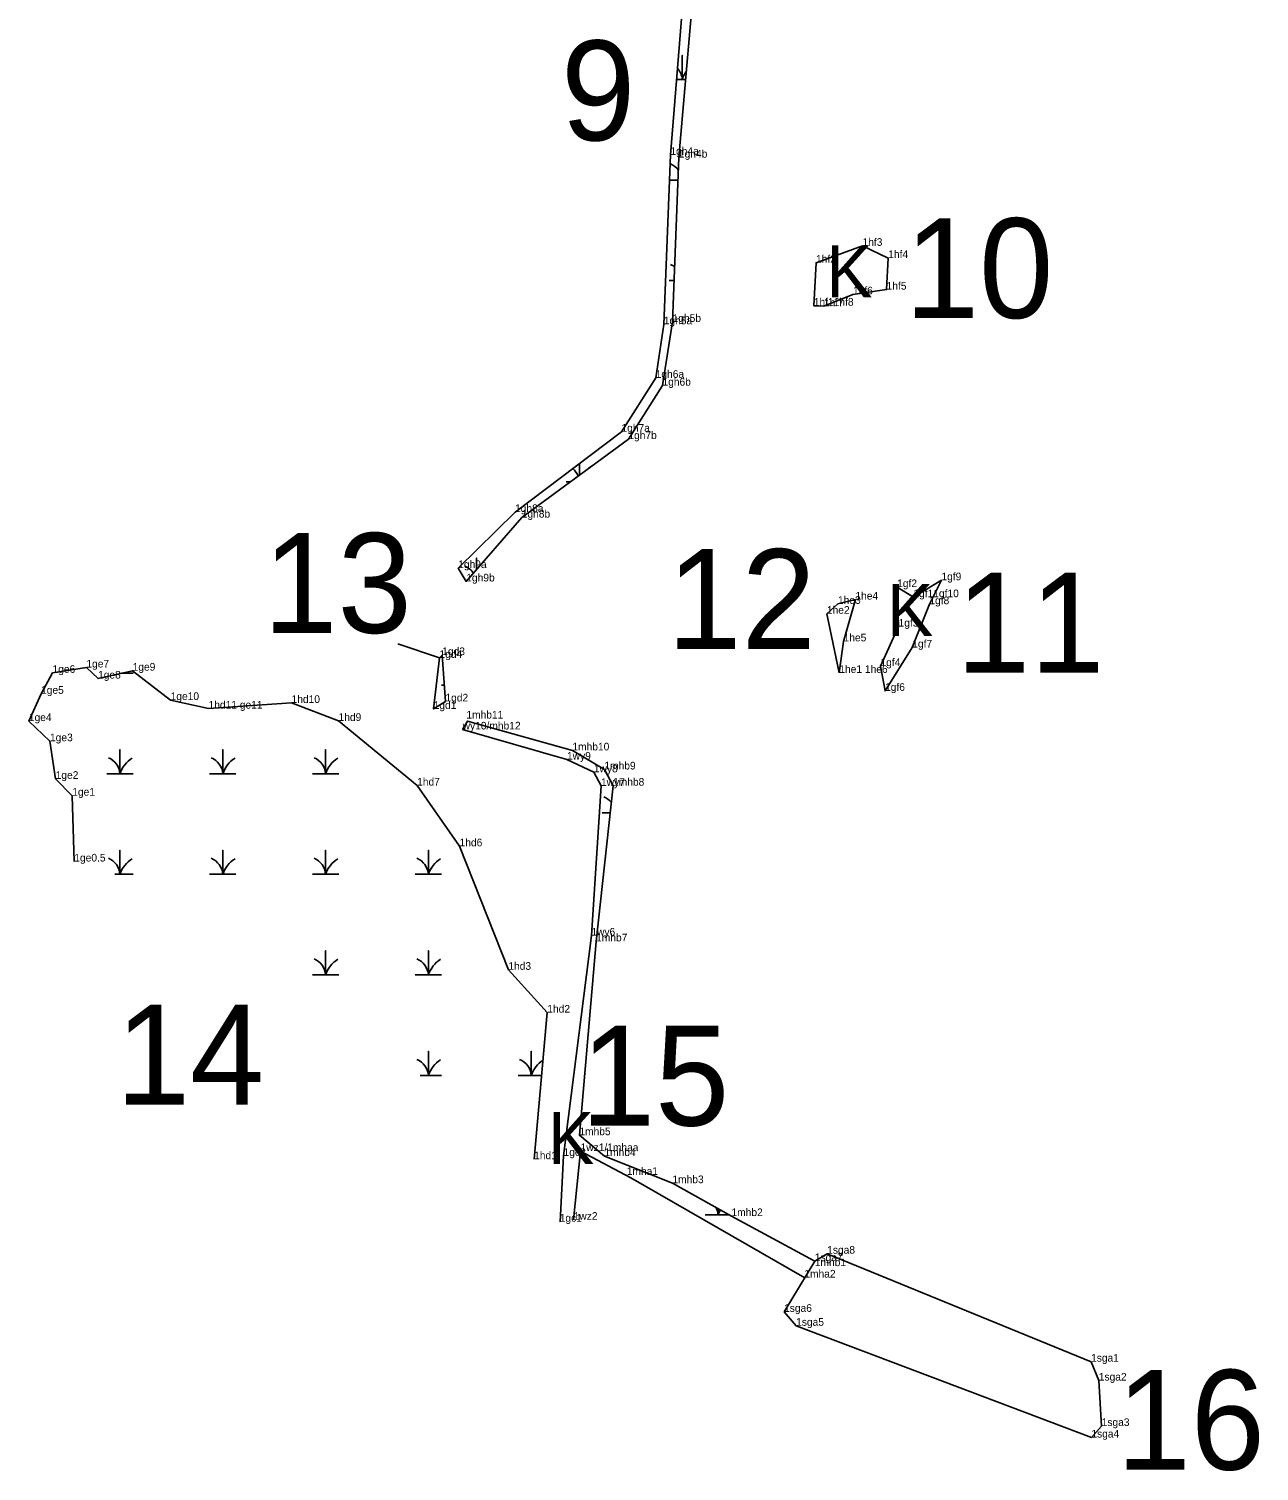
# Model space of a CAD drawing. Extents: x 2072529 to 2268796, y 436423 to 470406.
# Drawn here: x 2077727 to 2078532, y 465221 to 466165 of the extents above; entities that cross this region are included whole.
import ezdxf

# ---------------------------------------------------------------- set-up
doc = ezdxf.new("R2010")
doc.units = 0
for name, color, linetype in [('Default', 7, 'Continuous'), ('Exist Environmental Wetland Boundary', 7, 'Continuous'), ('Exist Environmental Wetland Boundary Cogo Comment', 7, 'Continuous'), ('Exist Hydro Jurisdictional Stream or Body of Water NEU Mitigable', 7, 'Continuous'), ('Exist Hydro Jurisdictional Stream or Body of Water NEU Mitigable Cogo Comment', 7, 'Continuous'), ('Exist Hydro Swamp or Marsh', 7, 'Continuous'), ('Old_Level_20', 7, 'Continuous')]:
    doc.layers.add(name, color=color, linetype=linetype)

msp = doc.modelspace()

# ---------------------------------------------------------------- linework, layer by layer
at = {"layer": 'Default'}
msp.add_line((2077968.82, 465762.93), (2077995.99, 465753.67), dxfattribs=at)
at = {"layer": 'Exist Environmental Wetland Boundary'}
for points in [[(2078187.21, 466478.43), (2078174.38, 466362.17), (2078158.18, 466220.77), (2078147.02, 466082.83), (2078142.83, 465971.82), (2078137.4, 465936.9), (2078115.03, 465901.65), (2078045.5, 465848.95), (2078008.25, 465812.43), (2078013.5, 465803.68), (2078049.79, 465845.46), (2078119.55, 465896.84), (2078141.85, 465931.82), (2078148.47, 465973.54), (2078152.62, 466081.04), (2078164.44, 466219.08), (2078179.22, 466361.52), (2078194.02, 466473.91)], [(2077757.1, 465620.41), (2077755.77, 465663.49), (2077744.91, 465674.5), (2077741.2, 465699.12), (2077727.38, 465712.29), (2077735.36, 465730.16), (2077742.85, 465743.86), (2077765, 465747.36), (2077772.64, 465740.11), (2077795.26, 465745.29), (2077820.12, 465726.1), (2077844.93, 465720.48), (2077899.23, 465724.18), (2077929.96, 465712.4), (2077981.35, 465670.13), (2078009.13, 465630.35), (2078041.04, 465549.53), (2078066.51, 465521.54), (2078057.88, 465425.61)], [(2078241.5, 465358.92), (2078241.06, 465359.19), (2078186.99, 465388.38), (2078148.34, 465409.92), (2078103.84, 465427.69), (2078087.48, 465441.32), (2078098.43, 465568.16), (2078109.51, 465670.02), (2078103.85, 465680.64), (2078082.92, 465693.11), (2078014.35, 465712.34), (2078011.13, 465706.81)], [(2078011.13, 465706.81), (2078079.39, 465687.07), (2078096.96, 465678.77), (2078101.65, 465669.86), (2078095.33, 465571.93), (2078077.16, 465427.74), (2078074.82, 465384.71)], [(2078083.75, 465385.96), (2078088.25, 465430.9), (2078121.22, 465413.34), (2078235, 465347.97)]]:
    msp.add_lwpolyline(points, dxfattribs=at)
for points in [[(2078240.83, 465984.09), (2078242.29, 466012.25), (2078272.71, 466023.28), (2078289.53, 466015.28), (2078288.45, 465994.63), (2078266.46, 465991.54), (2078247.48, 465983.81)], [(2078305.97, 465793.38), (2078295.36, 465799.96), (2078296.3, 465774.13), (2078284.43, 465748.27), (2078287.44, 465732.08), (2078305.24, 465760.45), (2078316.43, 465788.78), (2078324.32, 465804.43)], [(2078257.53, 465743.83), (2078249.39, 465782.53), (2078256.62, 465789.01), (2078268.04, 465791.81), (2078260.33, 465764.47)], [(2077997.78, 465755.48), (2077995.99, 465753.67), (2077992.17, 465720.24), (2077999.87, 465725.14)]]:
    msp.add_lwpolyline(points, close=True, dxfattribs=at)
at = {"layer": 'Exist Hydro Jurisdictional Stream or Body of Water NEU Mitigable'}
for points in [[(2078221.38, 465325.73), (2078241.5, 465358.92), (2078249.58, 465363.78), (2078249.58, 465363.78), (2078422.21, 465293.12)], [(2078422.4, 465243.49), (2078229.27, 465316.62), (2078221.38, 465325.73)], [(2078422.21, 465293.12), (2078427.26, 465280.74), (2078429.14, 465251.02), (2078422.4, 465243.49)]]:
    msp.add_lwpolyline(points, dxfattribs=at)
at = {"layer": 'Exist Hydro Swamp or Marsh'}
for points in [[(2078151.01, 466132.16), (2078154.75, 466132.16), (2078154.75, 466147.95), (2078154.75, 466132.16), (2078157, 466132.16)], [(2078146.4, 466066.36), (2078152.06, 466066.36)], [(2078146.14, 466000.56), (2078149.52, 466000.56)], [(2078087.5, 465873.23), (2078087.5, 465880.78)], [(2078087.5, 465880.78), (2078087.5, 465873.23)], [(2078078.89, 465868.96), (2078081.71, 465868.96)], [(2078020.25, 465811.44), (2078020.25, 465818.95), (2078020.25, 465811.44)], [(2077788.08, 465743.65), (2077795.58, 465743.65)], [(2077997.36, 465735.85), (2077999.13, 465735.85)], [(2077778.37, 465677.85), (2077786.98, 465677.85), (2077786.98, 465693.63), (2077786.98, 465677.85), (2077795.58, 465677.85)], [(2077845.62, 465677.85), (2077854.23, 465677.85), (2077854.23, 465693.63), (2077854.23, 465677.85), (2077862.83, 465677.85)], [(2077912.87, 465677.85), (2077921.48, 465677.85), (2077921.48, 465693.63), (2077921.48, 465677.85), (2077930.08, 465677.85)], [(2078102.43, 465652.32), (2078107.58, 465652.32)], [(2077783.7, 465612.05), (2077786.98, 465612.05), (2077786.98, 465627.83), (2077786.98, 465612.05), (2077795.58, 465612.05)], [(2077845.62, 465612.05), (2077854.23, 465612.05), (2077854.23, 465627.83), (2077854.23, 465612.05), (2077862.83, 465612.05)], [(2077912.87, 465612.05), (2077921.48, 465612.05), (2077921.48, 465627.83), (2077921.48, 465612.05), (2077930.08, 465612.05)], [(2077980.12, 465612.05), (2077988.73, 465612.05), (2077988.73, 465627.83), (2077988.73, 465612.05), (2077997.33, 465612.05)], [(2077912.87, 465546.25), (2077921.48, 465546.25), (2077921.48, 465562.03), (2077921.48, 465546.25), (2077930.08, 465546.25)], [(2077980.12, 465546.25), (2077988.73, 465546.25), (2077988.73, 465562.03), (2077988.73, 465546.25), (2077997.33, 465546.25)], [(2077983.33, 465480.45), (2077988.73, 465480.45), (2077988.73, 465496.23), (2077988.73, 465480.45), (2077997.33, 465480.45)], [(2078047.37, 465480.45), (2078055.98, 465480.45), (2078055.98, 465496.23), (2078055.98, 465480.45), (2078062.81, 465480.45)], [(2078169.68, 465389.12), (2078178.28, 465389.12), (2078178.28, 465393.23)], [(2078178.28, 465393.23), (2078178.28, 465389.12), (2078185.66, 465389.12)]]:
    msp.add_lwpolyline(points, dxfattribs=at)
for centre, radius, start, end in [((2078142.48, 466131.28), 12.3, 4.14034, 42.09468), ((2078172.99, 466126.1), 19.22, 143.92749, 161.62219), ((2078142.48, 466065.48), 12.3, 36.94721, 67.53497), ((2078142.48, 465999.68), 12.3, 53.10762, 67.53497), ((2078075.23, 465868.08), 12.3, 21.64109, 49.90268), ((2078105.74, 465862.9), 19.22, 122.12745, 131.98964), ((2078007.98, 465802.28), 12.3, 33.69567, 67.53497), ((2077993.69, 465734.96), 12.3, 67.44021, 67.53497), ((2077774.71, 465676.96), 12.3, 4.14034, 67.53497), ((2077805.22, 465671.79), 19.22, 122.12745, 161.62219), ((2077841.96, 465676.96), 12.3, 4.14034, 67.53497), ((2077872.47, 465671.79), 19.22, 122.12745, 161.62219), ((2077909.21, 465676.96), 12.3, 4.14034, 67.53497), ((2077939.72, 465671.79), 19.22, 122.12745, 161.62219), ((2078098.76, 465651.43), 12.3, 38.98313, 67.53497), ((2077774.71, 465611.16), 12.3, 4.14034, 67.53497), ((2077805.22, 465605.99), 19.22, 122.12745, 161.62219), ((2077841.96, 465611.16), 12.3, 4.14034, 67.53497), ((2077872.47, 465605.99), 19.22, 122.12745, 161.62219), ((2077909.21, 465611.16), 12.3, 4.14034, 67.53497), ((2077939.72, 465605.99), 19.22, 122.12745, 161.62219), ((2077976.46, 465611.16), 12.3, 4.14034, 67.53497), ((2078006.97, 465605.99), 19.22, 122.12745, 161.62219), ((2077909.21, 465545.36), 12.3, 4.14034, 67.53497), ((2077939.72, 465540.19), 19.22, 122.12745, 161.62219), ((2077976.46, 465545.36), 12.3, 4.14034, 67.53497), ((2078006.97, 465540.19), 19.22, 122.12745, 161.62219), ((2077976.46, 465479.56), 12.3, 4.14034, 67.53497), ((2078006.97, 465474.39), 19.22, 122.12745, 161.62219), ((2078043.71, 465479.56), 12.3, 4.14034, 67.53497), ((2078074.22, 465474.39), 19.22, 123.12551, 161.62219), ((2078166.01, 465388.23), 12.3, 4.14034, 28.09456), ((2078196.52, 465383.06), 19.22, 150.84851, 161.62219)]:
    msp.add_arc(centre, radius, start, end, dxfattribs=at)
at = {"layer": 'Old_Level_20'}
for p, q in [((2078147.02, 466082.83), (2078147.02, 466082.83)), ((2078152.62, 466081.04), (2078152.62, 466081.04)), ((2078272.71, 466023.28), (2078272.71, 466023.28)), ((2078289.53, 466015.28), (2078289.53, 466015.28)), ((2078242.29, 466012.25), (2078242.29, 466012.25)), ((2078266.46, 465991.54), (2078266.46, 465991.54)), ((2078288.45, 465994.63), (2078288.45, 465994.63)), ((2078240.83, 465984.09), (2078240.83, 465984.09)), ((2078247.48, 465983.81), (2078247.48, 465983.81)), ((2078142.83, 465971.82), (2078142.83, 465971.82)), ((2078148.59, 465973.44), (2078148.59, 465973.44)), ((2078137.4, 465936.9), (2078137.4, 465936.9)), ((2078141.85, 465931.82), (2078141.85, 465931.82)), ((2078115.03, 465901.65), (2078115.03, 465901.65)), ((2078119.04, 465896.84), (2078119.04, 465896.84)), ((2078045.5, 465848.95), (2078045.5, 465848.95)), ((2078049.79, 465845.72), (2078049.79, 465845.72)), ((2078008.25, 465812.43), (2078008.25, 465812.43)), ((2078013.5, 465803.68), (2078013.5, 465803.68)), ((2078295.36, 465799.96), (2078295.36, 465799.96)), ((2078324.32, 465804.43), (2078324.32, 465804.43)), ((2078256.62, 465789.01), (2078256.62, 465789.01)), ((2078268.04, 465791.81), (2078268.04, 465791.81)), ((2078305.97, 465793.38), (2078305.97, 465793.38)), ((2078316.43, 465788.78), (2078316.43, 465788.78)), ((2078249.39, 465782.53), (2078249.39, 465782.53)), ((2078296.3, 465774.13), (2078296.3, 465774.13)), ((2078260.33, 465764.47), (2078260.33, 465764.47)), ((2078305.24, 465760.45), (2078305.24, 465760.45)), ((2077995.99, 465753.67), (2077995.99, 465753.67)), ((2077997.78, 465755.48), (2077997.78, 465755.48)), ((2077742.85, 465743.86), (2077742.85, 465743.86)), ((2077765, 465747.36), (2077765, 465747.36)), ((2077772.64, 465740.11), (2077772.64, 465740.11)), ((2077795.26, 465745.29), (2077795.26, 465745.29)), ((2078257.53, 465743.83), (2078257.53, 465743.83)), ((2078284.43, 465748.27), (2078284.43, 465748.27)), ((2078287.44, 465732.08), (2078287.44, 465732.08)), ((2077735.36, 465730.16), (2077735.36, 465730.16)), ((2077820.12, 465726.1), (2077820.12, 465726.1)), ((2077899.23, 465724.18), (2077899.23, 465724.18)), ((2077999.87, 465725.14), (2077999.87, 465725.14)), ((2077727.38, 465712.29), (2077727.38, 465712.29)), ((2077844.93, 465720.48), (2077844.93, 465720.48)), ((2077929.96, 465712.4), (2077929.96, 465712.4)), ((2077992.17, 465720.24), (2077992.17, 465720.24)), ((2078014.15, 465711.89), (2078014.15, 465711.89)), ((2078011.13, 465706.81), (2078011.13, 465706.81)), ((2077741.2, 465699.12), (2077741.2, 465699.12)), ((2078082.92, 465693.11), (2078082.92, 465693.11)), ((2078079.39, 465687.07), (2078079.39, 465687.07)), ((2077744.91, 465674.5), (2077744.91, 465674.5)), ((2078096.96, 465678.77), (2078096.96, 465678.77)), ((2078103.85, 465680.64), (2078103.85, 465680.64)), ((2077981.35, 465670.13), (2077981.35, 465670.13)), ((2078101.65, 465669.86), (2078101.65, 465669.86)), ((2078109.51, 465670.02), (2078109.51, 465670.02)), ((2077755.77, 465663.49), (2077755.77, 465663.49)), ((2078009.13, 465630.35), (2078009.13, 465630.35)), ((2077756.52, 465619.83), (2077756.52, 465619.83)), ((2078095.33, 465571.93), (2078095.33, 465571.93)), ((2078098.43, 465568.16), (2078098.43, 465568.16)), ((2078041.04, 465549.53), (2078041.04, 465549.53)), ((2078066.51, 465521.54), (2078066.51, 465521.54)), ((2078087.48, 465441.32), (2078087.48, 465441.32)), ((2078088.25, 465430.9), (2078088.25, 465430.9)), ((2078057.88, 465425.61), (2078057.88, 465425.61)), ((2078077.16, 465427.74), (2078077.16, 465427.74)), ((2078103.84, 465427.69), (2078103.84, 465427.69)), ((2078118.47, 465415.31), (2078118.47, 465415.31)), ((2078148.34, 465409.92), (2078148.34, 465409.92)), ((2078074.82, 465384.71), (2078074.82, 465384.71)), ((2078083.75, 465385.96), (2078083.75, 465385.96)), ((2078186.99, 465388.38), (2078186.99, 465388.38)), ((2078249.58, 465363.78), (2078249.58, 465363.78)), ((2078241.06, 465359.19), (2078241.06, 465359.19)), ((2078241.5, 465358.92), (2078241.5, 465358.92)), ((2078235, 465347.97), (2078235, 465347.97)), ((2078221.38, 465325.73), (2078221.38, 465325.73)), ((2078229.27, 465316.62), (2078229.27, 465316.62)), ((2078422.21, 465293.12), (2078422.21, 465293.12)), ((2078427.26, 465280.74), (2078427.26, 465280.74)), ((2078429.14, 465251.02), (2078429.14, 465251.02)), ((2078422.4, 465243.49), (2078422.4, 465243.49))]:
    msp.add_line(p, q, dxfattribs=at)

# ---------------------------------------------------------------- texts
at = {"layer": 'Default'}
for s, p in [('9', (2078075.48, 466092.29)), ('10', (2078300.37, 465976.02)), ('13', (2077880.73, 465770.02)), ('12', (2078144.97, 465759.48)), ('11', (2078333.86, 465743.98)), ('14', (2077784.25, 465461.38)), ('15', (2078088.4, 465447.62)), ('16', (2078438.8, 465222.41))]:
    msp.add_text(s, height=65.34, dxfattribs=at).set_placement(p)
at = {"layer": 'Exist Environmental Wetland Boundary Cogo Comment'}
for s, p in [('1gh4a', (2078147.02, 466082.83)), ('1gh4b', (2078152.62, 466081.04)), ('1hf3', (2078272.71, 466023.28)), ('1hf2', (2078242.29, 466012.25)), ('1hf4', (2078289.53, 466015.28)), ('1hf6', (2078266.46, 465991.54)), ('1hf5', (2078288.45, 465994.63)), ('1hf11hf8', (2078240.83, 465984.09)), ('1hf7', (2078247.48, 465983.81)), ('1gh5a', (2078142.69, 465971.94)), ('1gh5b', (2078148.47, 465973.54)), ('1gh6a', (2078137.4, 465936.9)), ('1gh6b', (2078141.85, 465931.82)), ('1gh7a', (2078115.03, 465901.65)), ('1gh7b', (2078119.55, 465896.84)), ('1gh8a', (2078045.41, 465849.07)), ('1gh8b', (2078049.79, 465845.46)), ('1gh9a', (2078008.25, 465812.43)), ('1gh9b', (2078013.5, 465803.68)), ('1gf9', (2078324.32, 465804.43)), ('1he4', (2078268.04, 465791.81)), ('1gf2', (2078295.36, 465799.96)), ('1gf11gf10', (2078305.97, 465793.38)), ('1he2', (2078249.39, 465782.53)), ('1he3', (2078256.62, 465789.01)), ('1gf8', (2078316.43, 465788.78)), ('1gf3', (2078296.3, 465774.13)), ('1he5', (2078260.33, 465764.47)), ('1gd3', (2077997.78, 465755.48)), ('1gf7', (2078305.24, 465760.45)), ('1ge7', (2077765, 465747.36)), ('1ge9', (2077795.26, 465745.29)), ('1gd4', (2077995.99, 465753.67)), ('1gf4', (2078284.43, 465748.27)), ('1ge6', (2077742.85, 465743.86)), ('1ge8', (2077772.64, 465740.11)), ('1he1 1he6', (2078257.53, 465743.83)), ('1ge5', (2077735.36, 465730.16)), ('1ge10', (2077820.12, 465726.1)), ('1gf6', (2078287.44, 465732.08)), ('1hd11 ge11', (2077844.93, 465720.48)), ('1hd10', (2077899.23, 465724.18)), ('1gd1', (2077992.17, 465720.24)), ('1gd2', (2077999.87, 465725.14)), ('1ge4', (2077727.38, 465712.29)), ('1hd9', (2077929.96, 465712.4)), ('wy10/mhb12', (2078011.13, 465706.81)), ('1mhb11', (2078013.57, 465713.98)), ('1ge3', (2077741.2, 465699.12)), ('1mhb10', (2078082.92, 465693.11)), ('1wy9', (2078079.39, 465687.07)), ('1wy8', (2078096.96, 465678.77)), ('1mhb9', (2078103.85, 465680.64)), ('1ge2', (2077744.91, 465674.5)), ('1hd7', (2077981.35, 465670.13)), ('1wy7', (2078101.65, 465669.86)), ('1mhb8', (2078109.51, 465670.02)), ('1ge1', (2077755.77, 465663.49)), ('1hd6', (2078009.13, 465630.35)), ('1ge0.5', (2077757.1, 465620.41)), ('1wy6', (2078095.33, 465571.93)), ('1mhb7', (2078098.43, 465568.16)), ('1hd3', (2078041.04, 465549.53)), ('1hd2', (2078066.51, 465521.54)), ('1mhb5', (2078087.48, 465441.32)), ('1hd1', (2078057.88, 465425.61)), ('1gc2', (2078077.16, 465427.74)), ('1wz1/1mhaa', (2078088.25, 465430.9)), ('1mhb4', (2078103.84, 465427.69)), ('1mha1', (2078118.47, 465415.31)), ('1mhb3', (2078148.34, 465409.92)), ('1wz2', (2078083.75, 465385.96)), ('1mhb2', (2078186.99, 465388.38)), ('1gc1', (2078074.63, 465384.71)), ('1mha2', (2078234.64, 465348.18)), ('1mhb1', (2078241.47, 465355.62))]:
    msp.add_text(s, height=5, dxfattribs=at).set_placement(p)
at = {"layer": 'Exist Hydro Jurisdictional Stream or Body of Water NEU Mitigable Cogo Comment'}
for s, p in [('1sga7', (2078241.5, 465358.92)), ('1sga8', (2078249.58, 465363.78)), ('1sga6', (2078221.38, 465325.73)), ('1sga5', (2078229.27, 465316.62)), ('1sga1', (2078422.21, 465293.12)), ('1sga2', (2078427.26, 465280.74)), ('1sga3', (2078429.14, 465251.02)), ('1sga4', (2078422.4, 465243.49))]:
    msp.add_text(s, height=5, dxfattribs=at).set_placement(p)
at = {"layer": 'Exist Hydro Swamp or Marsh'}
for p in [(2078248.91, 465989.59), (2078288.68, 465767.94), (2078066.89, 465422.47)]:
    msp.add_text('K', height=34, dxfattribs=at).set_placement(p)

doc.saveas('drawing.dxf')
